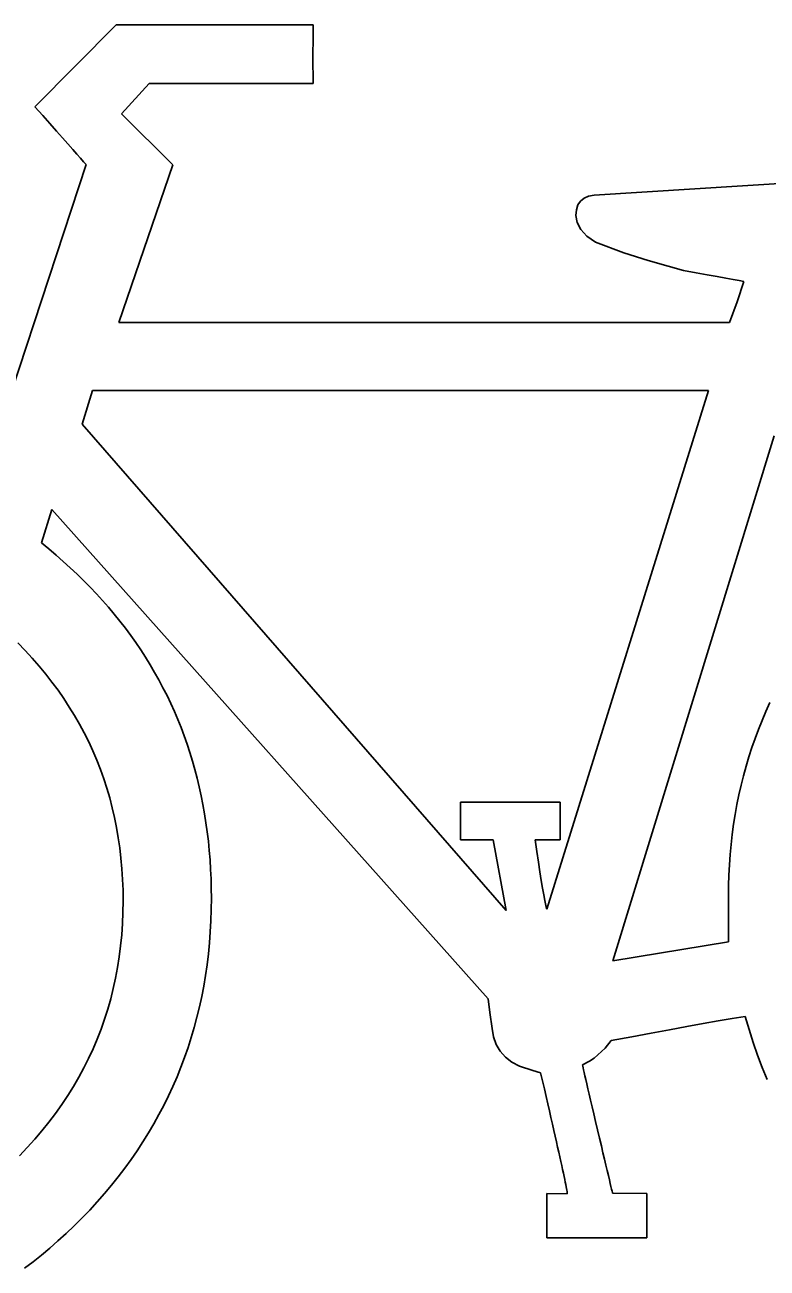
# Model space of a CAD drawing. Extents: x 99976 to 100136, y 99905 to 100011.
# Drawn here: x 100014.0482 to 100014.1295, y 99975.4073 to 99975.5434 of the extents above; entities that cross this region are included whole.
import ezdxf

# ---------------------------------------------------------------- set-up
doc = ezdxf.new("R2010")
doc.units = 0
doc.layers.add('TR_SN_ConstructionSigns', color=7, linetype='Continuous')

msp = doc.modelspace()

# ---------------------------------------------------------------- linework, layer by layer
at = {"layer": 'TR_SN_ConstructionSigns'}
for p, q in [((100014.05823, 99975.54343), (100014.04931, 99975.53447)), ((100014.07981, 99975.54343), (100014.05823, 99975.54343)), ((100014.07979, 99975.54177), (100014.07981, 99975.54343)), ((100014.07978, 99975.5403), (100014.07979, 99975.54177)), ((100014.07978, 99975.53902), (100014.07978, 99975.5403)), ((100014.07979, 99975.53792), (100014.07978, 99975.53902)), ((100014.07981, 99975.53701), (100014.07979, 99975.53792)), ((100014.05882, 99975.53369), (100014.06185, 99975.53701)), ((100014.06185, 99975.53701), (100014.07981, 99975.53701)), ((100014.04931, 99975.53447), (100014.05017, 99975.53351)), ((100014.05017, 99975.53351), (100014.05096, 99975.53262)), ((100014.06442, 99975.52812), (100014.05882, 99975.53369)), ((100014.05096, 99975.53262), (100014.05169, 99975.5318)), ((100014.05169, 99975.5318), (100014.05235, 99975.53106)), ((100014.05235, 99975.53106), (100014.05294, 99975.53039)), ((100014.05294, 99975.53039), (100014.05347, 99975.5298)), ((100014.05347, 99975.5298), (100014.05393, 99975.52927)), ((100014.05492, 99975.52815), (100014.04284, 99975.49142)), ((100014.05393, 99975.52927), (100014.05433, 99975.52883)), ((100014.05433, 99975.52883), (100014.05466, 99975.52845)), ((100014.05466, 99975.52845), (100014.05492, 99975.52815)), ((100014.05852, 99975.51084), (100014.06442, 99975.52812)), ((100014.14742, 99975.52714), (100014.11059, 99975.52478)), ((100014.10908, 99975.52415), (100014.1088, 99975.52373)), ((100014.10947, 99975.52447), (100014.10908, 99975.52415)), ((100014.10998, 99975.52468), (100014.10947, 99975.52447)), ((100014.11059, 99975.52478), (100014.10998, 99975.52468)), ((100014.10864, 99975.5232), (100014.10858, 99975.52257)), ((100014.10858, 99975.52257), (100014.10871, 99975.52178)), ((100014.1088, 99975.52373), (100014.10864, 99975.5232)), ((100014.10871, 99975.52178), (100014.10912, 99975.52102)), ((100014.10912, 99975.52102), (100014.10979, 99975.52031)), ((100014.10979, 99975.52031), (100014.11074, 99975.51963)), ((100014.11074, 99975.51963), (100014.11383, 99975.51847)), ((100014.11383, 99975.51847), (100014.11649, 99975.51764)), ((100014.11649, 99975.51764), (100014.11868, 99975.51703)), ((100014.11868, 99975.51703), (100014.12037, 99975.51653)), ((100014.12037, 99975.51653), (100014.12174, 99975.51629)), ((100014.12174, 99975.51629), (100014.12297, 99975.51608)), ((100014.12297, 99975.51608), (100014.12405, 99975.51588)), ((100014.12405, 99975.51588), (100014.125, 99975.51571)), ((100014.125, 99975.51571), (100014.1258, 99975.51557)), ((100014.1258, 99975.51557), (100014.12647, 99975.51545)), ((100014.12699, 99975.51535), (100014.12623, 99975.51313)), ((100014.12647, 99975.51545), (100014.12699, 99975.51535)), ((100014.12623, 99975.51313), (100014.12541, 99975.51084)), ((100014.12541, 99975.51084), (100014.05852, 99975.51084)), ((100014.05449, 99975.49972), (100014.05564, 99975.50339)), ((100014.05564, 99975.50339), (100014.12312, 99975.50339)), ((100014.12312, 99975.50339), (100014.10538, 99975.44664)), ((100014.10096, 99975.44649), (100014.05449, 99975.49972)), ((100014.11262, 99975.44097), (100014.1303, 99975.49845)), ((100014.05003, 99975.48672), (100014.05118, 99975.49039)), ((100014.05118, 99975.49039), (100014.09896, 99975.4368)), ((100014.05085, 99975.48606), (100014.05003, 99975.48672)), ((100014.05165, 99975.48539), (100014.05085, 99975.48606)), ((100014.05243, 99975.4847), (100014.05165, 99975.48539)), ((100014.05319, 99975.48401), (100014.05243, 99975.4847)), ((100014.05394, 99975.48331), (100014.05319, 99975.48401)), ((100014.05466, 99975.4826), (100014.05394, 99975.48331)), ((100014.05537, 99975.48189), (100014.05466, 99975.4826)), ((100014.05606, 99975.48116), (100014.05537, 99975.48189)), ((100014.05673, 99975.48042), (100014.05606, 99975.48116)), ((100014.05739, 99975.47968), (100014.05673, 99975.48042)), ((100014.05802, 99975.47892), (100014.05739, 99975.47968)), ((100014.05864, 99975.47816), (100014.05802, 99975.47892)), ((100014.05923, 99975.47738), (100014.05864, 99975.47816)), ((100014.05981, 99975.4766), (100014.05923, 99975.47738)), ((100014.06037, 99975.47581), (100014.05981, 99975.4766)), ((100014.04744, 99975.47577), (100014.04825, 99975.47494)), ((100014.04825, 99975.47494), (100014.04903, 99975.4741)), ((100014.06092, 99975.47501), (100014.06037, 99975.47581)), ((100014.06144, 99975.4742), (100014.06092, 99975.47501)), ((100014.04903, 99975.4741), (100014.04978, 99975.47324)), ((100014.06195, 99975.47338), (100014.06144, 99975.4742)), ((100014.04978, 99975.47324), (100014.0505, 99975.47237)), ((100014.0505, 99975.47237), (100014.05119, 99975.47149)), ((100014.06243, 99975.47255), (100014.06195, 99975.47338)), ((100014.0629, 99975.47172), (100014.06243, 99975.47255)), ((100014.05119, 99975.47149), (100014.05186, 99975.47059)), ((100014.06335, 99975.47087), (100014.0629, 99975.47172)), ((100014.06379, 99975.47002), (100014.06335, 99975.47087)), ((100014.05186, 99975.47059), (100014.05249, 99975.46969)), ((100014.05249, 99975.46969), (100014.05309, 99975.46876)), ((100014.0642, 99975.46915), (100014.06379, 99975.47002)), ((100014.05309, 99975.46876), (100014.05367, 99975.46783)), ((100014.0646, 99975.46828), (100014.0642, 99975.46915)), ((100014.06497, 99975.4674), (100014.0646, 99975.46828)), ((100014.1294, 99975.46827), (100014.12898, 99975.4673)), ((100014.12984, 99975.46924), (100014.1294, 99975.46827)), ((100014.05367, 99975.46783), (100014.05421, 99975.46688)), ((100014.05421, 99975.46688), (100014.05473, 99975.46592)), ((100014.06533, 99975.4665), (100014.06497, 99975.4674)), ((100014.12898, 99975.4673), (100014.12858, 99975.46631)), ((100014.05473, 99975.46592), (100014.05521, 99975.46494)), ((100014.06567, 99975.4656), (100014.06533, 99975.4665)), ((100014.06599, 99975.46469), (100014.06567, 99975.4656)), ((100014.12858, 99975.46631), (100014.12821, 99975.46532)), ((100014.05521, 99975.46494), (100014.05567, 99975.46395)), ((100014.0663, 99975.46377), (100014.06599, 99975.46469)), ((100014.12785, 99975.46431), (100014.12753, 99975.4633)), ((100014.12821, 99975.46532), (100014.12785, 99975.46431)), ((100014.05567, 99975.46395), (100014.0561, 99975.46295)), ((100014.0561, 99975.46295), (100014.05649, 99975.46193)), ((100014.06658, 99975.46284), (100014.0663, 99975.46377)), ((100014.06685, 99975.46191), (100014.06658, 99975.46284)), ((100014.12753, 99975.4633), (100014.12722, 99975.46227)), ((100014.05649, 99975.46193), (100014.05686, 99975.4609)), ((100014.0671, 99975.46096), (100014.06685, 99975.46191)), ((100014.12722, 99975.46227), (100014.12693, 99975.46124)), ((100014.05686, 99975.4609), (100014.0572, 99975.45986)), ((100014.06733, 99975.46001), (100014.0671, 99975.46096)), ((100014.06754, 99975.45904), (100014.06733, 99975.46001)), ((100014.12667, 99975.46019), (100014.12643, 99975.45914)), ((100014.12693, 99975.46124), (100014.12667, 99975.46019)), ((100014.0572, 99975.45986), (100014.05751, 99975.45881)), ((100014.05751, 99975.45881), (100014.05779, 99975.45774)), ((100014.06773, 99975.45807), (100014.06754, 99975.45904)), ((100014.12643, 99975.45914), (100014.12622, 99975.45808)), ((100014.05779, 99975.45774), (100014.05804, 99975.45666)), ((100014.06791, 99975.45708), (100014.06773, 99975.45807)), ((100014.10687, 99975.45833), (100014.09593, 99975.45833)), ((100014.09593, 99975.45833), (100014.09593, 99975.45423)), ((100014.10687, 99975.45423), (100014.10687, 99975.45833)), ((100014.12622, 99975.45808), (100014.12603, 99975.457)), ((100014.05804, 99975.45666), (100014.05826, 99975.45556)), ((100014.06806, 99975.45609), (100014.06791, 99975.45708)), ((100014.0682, 99975.45509), (100014.06806, 99975.45609)), ((100014.12586, 99975.45592), (100014.12571, 99975.45482)), ((100014.12603, 99975.457), (100014.12586, 99975.45592)), ((100014.05826, 99975.45556), (100014.05845, 99975.45445)), ((100014.06832, 99975.45408), (100014.0682, 99975.45509)), ((100014.12571, 99975.45482), (100014.12558, 99975.45372)), ((100014.05845, 99975.45445), (100014.05861, 99975.45333)), ((100014.05861, 99975.45333), (100014.05874, 99975.4522)), ((100014.06842, 99975.45306), (100014.06832, 99975.45408)), ((100014.09593, 99975.45423), (100014.09952, 99975.45423)), ((100014.09952, 99975.45423), (100014.10096, 99975.44649)), ((100014.1043, 99975.45295), (100014.10412, 99975.45423)), ((100014.10412, 99975.45423), (100014.10687, 99975.45423)), ((100014.12558, 99975.45372), (100014.12548, 99975.45261)), ((100014.05874, 99975.4522), (100014.05885, 99975.45105)), ((100014.0685, 99975.45203), (100014.06842, 99975.45306)), ((100014.06857, 99975.45099), (100014.0685, 99975.45203)), ((100014.10447, 99975.45179), (100014.1043, 99975.45295)), ((100014.12548, 99975.45261), (100014.1254, 99975.45148)), ((100014.05885, 99975.45105), (100014.05892, 99975.44989)), ((100014.06861, 99975.44995), (100014.06857, 99975.45099)), ((100014.10463, 99975.45073), (100014.10447, 99975.45179)), ((100014.10479, 99975.44978), (100014.10463, 99975.45073)), ((100014.1254, 99975.45148), (100014.12534, 99975.45035)), ((100014.05892, 99975.44989), (100014.05897, 99975.44871)), ((100014.06864, 99975.44889), (100014.06861, 99975.44995)), ((100014.10493, 99975.44893), (100014.10479, 99975.44978)), ((100014.12531, 99975.44921), (100014.1253, 99975.44805)), ((100014.12534, 99975.45035), (100014.12531, 99975.44921)), ((100014.05897, 99975.44871), (100014.05898, 99975.44753)), ((100014.06865, 99975.44782), (100014.06864, 99975.44889)), ((100014.06864, 99975.44659), (100014.06865, 99975.44782)), ((100014.10506, 99975.4482), (100014.10493, 99975.44893)), ((100014.10517, 99975.44757), (100014.10506, 99975.4482)), ((100014.1253, 99975.44805), (100014.1253, 99975.44571)), ((100014.05898, 99975.44753), (100014.05896, 99975.44628)), ((100014.0686, 99975.44536), (100014.06864, 99975.44659)), ((100014.10528, 99975.44705), (100014.10517, 99975.44757)), ((100014.10538, 99975.44664), (100014.10528, 99975.44705)), ((100014.05891, 99975.44505), (100014.05883, 99975.44383)), ((100014.05896, 99975.44628), (100014.05891, 99975.44505)), ((100014.06853, 99975.44414), (100014.0686, 99975.44536)), ((100014.1253, 99975.44571), (100014.12531, 99975.44306)), ((100014.05883, 99975.44383), (100014.05871, 99975.44263)), ((100014.06844, 99975.44293), (100014.06853, 99975.44414)), ((100014.05871, 99975.44263), (100014.05856, 99975.44143)), ((100014.06832, 99975.44174), (100014.06844, 99975.44293)), ((100014.12531, 99975.44306), (100014.11262, 99975.44097)), ((100014.05856, 99975.44143), (100014.05838, 99975.44026)), ((100014.06818, 99975.44055), (100014.06832, 99975.44174)), ((100014.05838, 99975.44026), (100014.05816, 99975.43909)), ((100014.06801, 99975.43938), (100014.06818, 99975.44055)), ((100014.05816, 99975.43909), (100014.0579, 99975.43795)), ((100014.0676, 99975.43707), (100014.06782, 99975.43822)), ((100014.06782, 99975.43822), (100014.06801, 99975.43938)), ((100014.0579, 99975.43795), (100014.05762, 99975.43681)), ((100014.06735, 99975.43593), (100014.0676, 99975.43707)), ((100014.0573, 99975.43569), (100014.05695, 99975.43458)), ((100014.05762, 99975.43681), (100014.0573, 99975.43569)), ((100014.06707, 99975.4348), (100014.06735, 99975.43593)), ((100014.09896, 99975.4368), (100014.09914, 99975.43533)), ((100014.05695, 99975.43458), (100014.05656, 99975.43349)), ((100014.06678, 99975.43369), (100014.06707, 99975.4348)), ((100014.09914, 99975.43533), (100014.0994, 99975.43357)), ((100014.12251, 99975.4341), (100014.12417, 99975.43439)), ((100014.12417, 99975.43439), (100014.12571, 99975.43465)), ((100014.12571, 99975.43465), (100014.12714, 99975.43489)), ((100014.12714, 99975.43489), (100014.12755, 99975.43345)), ((100014.05656, 99975.43349), (100014.05614, 99975.43241)), ((100014.06645, 99975.43258), (100014.06678, 99975.43369)), ((100014.0994, 99975.43357), (100014.09956, 99975.43264)), ((100014.11471, 99975.43267), (100014.11683, 99975.43307)), ((100014.11683, 99975.43307), (100014.11884, 99975.43344)), ((100014.11884, 99975.43344), (100014.12074, 99975.43378)), ((100014.12074, 99975.43378), (100014.12251, 99975.4341)), ((100014.12755, 99975.43345), (100014.12799, 99975.43205)), ((100014.05614, 99975.43241), (100014.05569, 99975.43134)), ((100014.06572, 99975.4304), (100014.0661, 99975.43149)), ((100014.0661, 99975.43149), (100014.06645, 99975.43258)), ((100014.09956, 99975.43264), (100014.09986, 99975.43181)), ((100014.09986, 99975.43181), (100014.1003, 99975.43107)), ((100014.11059, 99975.43033), (100014.11178, 99975.4314)), ((100014.11178, 99975.4314), (100014.11246, 99975.43224)), ((100014.11246, 99975.43224), (100014.11471, 99975.43267)), ((100014.12799, 99975.43205), (100014.12847, 99975.43066)), ((100014.0552, 99975.43029), (100014.05468, 99975.42925)), ((100014.05569, 99975.43134), (100014.0552, 99975.43029)), ((100014.06532, 99975.42933), (100014.06572, 99975.4304)), ((100014.1003, 99975.43107), (100014.10087, 99975.43044)), ((100014.10087, 99975.43044), (100014.10157, 99975.4299)), ((100014.11006, 99975.43), (100014.11059, 99975.43033)), ((100014.12847, 99975.43066), (100014.12899, 99975.4293)), ((100014.05468, 99975.42925), (100014.05412, 99975.42823)), ((100014.06489, 99975.42827), (100014.06532, 99975.42933)), ((100014.10157, 99975.4299), (100014.10242, 99975.42946)), ((100014.10242, 99975.42946), (100014.10386, 99975.42898)), ((100014.10386, 99975.42898), (100014.10472, 99975.42872)), ((100014.10472, 99975.42872), (100014.10493, 99975.42783)), ((100014.1093, 99975.4296), (100014.11006, 99975.43)), ((100014.10933, 99975.42944), (100014.1093, 99975.4296)), ((100014.10937, 99975.42927), (100014.10933, 99975.42944)), ((100014.10942, 99975.42904), (100014.10937, 99975.42927)), ((100014.10948, 99975.42874), (100014.10942, 99975.42904)), ((100014.10956, 99975.42839), (100014.10948, 99975.42874)), ((100014.12899, 99975.4293), (100014.12954, 99975.42797)), ((100014.05412, 99975.42823), (100014.05353, 99975.42722)), ((100014.06443, 99975.42722), (100014.06489, 99975.42827)), ((100014.10493, 99975.42783), (100014.10513, 99975.42696)), ((100014.10966, 99975.42797), (100014.10956, 99975.42839)), ((100014.10977, 99975.4275), (100014.10966, 99975.42797)), ((100014.10989, 99975.42696), (100014.10977, 99975.4275)), ((100014.05291, 99975.42622), (100014.05226, 99975.42524)), ((100014.05353, 99975.42722), (100014.05291, 99975.42622)), ((100014.06344, 99975.42515), (100014.06395, 99975.42618)), ((100014.06395, 99975.42618), (100014.06443, 99975.42722)), ((100014.10513, 99975.42696), (100014.10532, 99975.42612)), ((100014.10532, 99975.42612), (100014.10551, 99975.42532)), ((100014.11003, 99975.42637), (100014.10989, 99975.42696)), ((100014.11019, 99975.42571), (100014.11003, 99975.42637)), ((100014.05226, 99975.42524), (100014.05157, 99975.42427)), ((100014.06291, 99975.42414), (100014.06344, 99975.42515)), ((100014.10551, 99975.42532), (100014.10568, 99975.42455)), ((100014.11036, 99975.42499), (100014.11019, 99975.42571)), ((100014.11054, 99975.42421), (100014.11036, 99975.42499)), ((100014.05084, 99975.42332), (100014.05009, 99975.42238)), ((100014.05157, 99975.42427), (100014.05084, 99975.42332)), ((100014.06235, 99975.42313), (100014.06291, 99975.42414)), ((100014.10568, 99975.42455), (100014.10585, 99975.42381)), ((100014.10585, 99975.42381), (100014.10601, 99975.4231)), ((100014.11074, 99975.42337), (100014.11054, 99975.42421)), ((100014.11095, 99975.42247), (100014.11074, 99975.42337)), ((100014.05009, 99975.42238), (100014.0493, 99975.42145)), ((100014.06115, 99975.42116), (100014.06176, 99975.42214)), ((100014.06176, 99975.42214), (100014.06235, 99975.42313)), ((100014.10601, 99975.4231), (100014.10617, 99975.42242)), ((100014.10617, 99975.42242), (100014.10631, 99975.42178)), ((100014.11117, 99975.42157), (100014.11095, 99975.42247)), ((100014.04847, 99975.42054), (100014.04762, 99975.41964)), ((100014.0493, 99975.42145), (100014.04847, 99975.42054)), ((100014.06051, 99975.42019), (100014.06115, 99975.42116)), ((100014.10631, 99975.42178), (100014.10645, 99975.42116)), ((100014.10645, 99975.42116), (100014.10658, 99975.42058)), ((100014.10658, 99975.42058), (100014.10671, 99975.42003)), ((100014.11137, 99975.42074), (100014.11117, 99975.42157)), ((100014.11155, 99975.41996), (100014.11137, 99975.42074)), ((100014.05916, 99975.41828), (100014.05985, 99975.41923)), ((100014.05985, 99975.41923), (100014.06051, 99975.42019)), ((100014.10671, 99975.42003), (100014.10682, 99975.41951)), ((100014.10682, 99975.41951), (100014.10693, 99975.41902)), ((100014.11172, 99975.41925), (100014.11155, 99975.41996)), ((100014.11187, 99975.4186), (100014.11172, 99975.41925)), ((100014.05844, 99975.41734), (100014.05916, 99975.41828)), ((100014.10693, 99975.41902), (100014.10703, 99975.41856)), ((100014.10703, 99975.41856), (100014.10713, 99975.41814)), ((100014.10713, 99975.41814), (100014.10721, 99975.41774)), ((100014.11201, 99975.41801), (100014.11187, 99975.4186)), ((100014.11214, 99975.41748), (100014.11201, 99975.41801)), ((100014.0577, 99975.41641), (100014.05844, 99975.41734)), ((100014.10721, 99975.41774), (100014.10729, 99975.41738)), ((100014.10729, 99975.41738), (100014.10736, 99975.41705)), ((100014.10736, 99975.41705), (100014.10742, 99975.41675)), ((100014.10742, 99975.41675), (100014.10748, 99975.41648)), ((100014.10748, 99975.41648), (100014.10752, 99975.41625)), ((100014.11225, 99975.41701), (100014.11214, 99975.41748)), ((100014.11234, 99975.41661), (100014.11225, 99975.41701)), ((100014.11242, 99975.41627), (100014.11234, 99975.41661)), ((100014.05614, 99975.41459), (100014.05693, 99975.4155)), ((100014.05693, 99975.4155), (100014.0577, 99975.41641)), ((100014.10764, 99975.41548), (100014.10541, 99975.41549)), ((100014.10541, 99975.41549), (100014.10541, 99975.41065)), ((100014.10752, 99975.41625), (100014.10756, 99975.41604)), ((100014.10756, 99975.41604), (100014.1076, 99975.41587)), ((100014.1076, 99975.41587), (100014.10762, 99975.41573)), ((100014.10762, 99975.41573), (100014.10764, 99975.41562)), ((100014.10764, 99975.41562), (100014.10764, 99975.41548)), ((100014.11249, 99975.41599), (100014.11242, 99975.41627)), ((100014.11254, 99975.41577), (100014.11249, 99975.41599)), ((100014.11258, 99975.41562), (100014.11254, 99975.41577)), ((100014.1126, 99975.41553), (100014.11258, 99975.41562)), ((100014.11636, 99975.41549), (100014.1126, 99975.41553)), ((100014.11636, 99975.41065), (100014.11636, 99975.41549)), ((100014.05447, 99975.41282), (100014.05532, 99975.4137)), ((100014.05532, 99975.4137), (100014.05614, 99975.41459)), ((100014.05361, 99975.41196), (100014.05447, 99975.41282)), ((100014.05184, 99975.41031), (100014.05273, 99975.41112)), ((100014.05273, 99975.41112), (100014.05361, 99975.41196)), ((100014.05095, 99975.40953), (100014.05184, 99975.41031)), ((100014.10541, 99975.41065), (100014.11636, 99975.41065)), ((100014.04912, 99975.40804), (100014.05004, 99975.40877)), ((100014.05004, 99975.40877), (100014.05095, 99975.40953)), ((100014.04819, 99975.40734), (100014.04912, 99975.40804))]:
    msp.add_line(p, q, dxfattribs=at)

doc.saveas('drawing.dxf')
